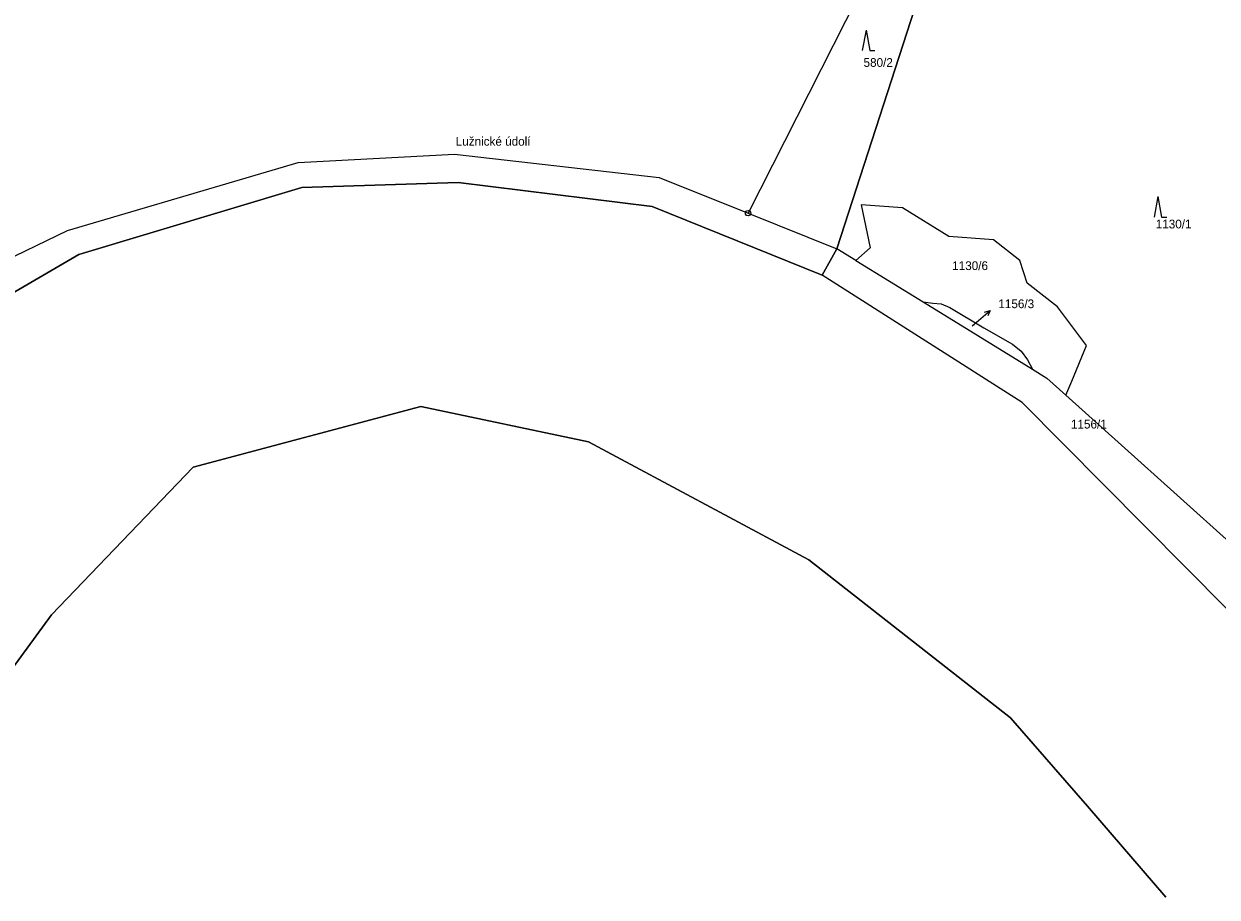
# Model space of a CAD drawing. Extents: x -737240 to -735272, y -1119606 to -1117878.
# Drawn here: x -737068 to -736836.3, y -1119605.2 to -1119435.6 of the extents above; entities that cross this region are included whole.
import ezdxf

# ---------------------------------------------------------------- set-up
doc = ezdxf.new("R2010")
doc.units = 0
for name, color, linetype in [('Level 1', 7, 'Continuous'), ('Level 13', 7, 'Continuous'), ('Level 15', 7, 'Continuous'), ('Level 16', 7, 'Continuous'), ('Level 18', 7, 'Continuous'), ('Level 25', 7, 'Continuous')]:
    doc.layers.add(name, color=color, linetype=linetype)

msp = doc.modelspace()

# ---------------------------------------------------------------- linework, layer by layer
at = {"layer": 'Level 1'}
for p, q in [((-736873.66, -1119366.5), (-736927.41, -1119472.39)), ((-736927.41, -1119472.39), (-736910.16, -1119479.31)), ((-736913.05, -1119484.42), (-736910.16, -1119479.31)), ((-736906.48, -1119481.58), (-736910.16, -1119479.31)), ((-736906.48, -1119481.58), (-736893.41, -1119489.63)), ((-736893.41, -1119489.63), (-736872.17, -1119502.72)), ((-736833.33, -1119536.9), (-736865.7, -1119507.77))]:
    msp.add_line(p, q, dxfattribs=at)
for points in [[(-736910.16, -1119479.31), (-736885.97, -1119404.55), (-736873.66, -1119366.5)], [(-736873.66, -1119366.5), (-736885.97, -1119404.55), (-736910.16, -1119479.31)], [(-737169.84, -1119555.71), (-737145.58, -1119537.17), (-737091.98, -1119495.63), (-737073.74, -1119482.62), (-737059.54, -1119475.74), (-737014.71, -1119462.57), (-736984.4, -1119460.93), (-736944.65, -1119465.48), (-736927.41, -1119472.39)], [(-737216.715, -1119605.245), (-737195.3, -1119591.61), (-737161.79, -1119566.64), (-737136.35, -1119553.97), (-737105.92, -1119520.12), (-737086.52, -1119503.45), (-737089.51, -1119499.2), (-737057.31, -1119480.43), (-737014.04, -1119467.4), (-736983.65, -1119466.42), (-736946.02, -1119471.12), (-736913.05, -1119484.42)], [(-736910.16, -1119479.31), (-736913.05, -1119484.42), (-736946.02, -1119471.12), (-736983.65, -1119466.42), (-737014.04, -1119467.4), (-737057.31, -1119480.43), (-737089.51, -1119499.2)], [(-736865.7, -1119507.77), (-736864.57, -1119505.05), (-736861.68, -1119498.1), (-736867.32, -1119490.6), (-736873.21, -1119485.99), (-736874.65, -1119481.59), (-736879.77, -1119477.56), (-736888.46, -1119476.93), (-736897.42, -1119471.33), (-736905.43, -1119470.79), (-736903.68, -1119479.13), (-736906.48, -1119481.58)], [(-736783.841, -1119605.245), (-736791.45, -1119595.79), (-736792.59, -1119594.17), (-736818.66, -1119565.17), (-736874.21, -1119509.15), (-736913.05, -1119484.42)], [(-736893.41, -1119489.63), (-736891.52, -1119489.89), (-736889.89, -1119490), (-736888.25, -1119490.68), (-736881.66, -1119494.63), (-736876.08, -1119497.83), (-736874.41, -1119499.18), (-736873.15, -1119500.89), (-736872.17, -1119502.72)], [(-736872.17, -1119502.72), (-736869.42, -1119504.42), (-736865.7, -1119507.77)], [(-736846.288, -1119605.245), (-736861.5, -1119587.54), (-736876.45, -1119570.44), (-736915.59, -1119539.71), (-736958.37, -1119516.8), (-736990.95, -1119509.95), (-737035.14, -1119521.71), (-737062.63, -1119550.39), (-737074.57, -1119566.7), (-737089.38, -1119579.37), (-737115.15, -1119603.93), (-737117.805, -1119605.245)], [(-737117.805, -1119605.245), (-737115.15, -1119603.93), (-737089.38, -1119579.37), (-737074.57, -1119566.7), (-737062.63, -1119550.39), (-737035.14, -1119521.71), (-736990.95, -1119509.95), (-736958.37, -1119516.8), (-736915.59, -1119539.71), (-736876.45, -1119570.44), (-736861.5, -1119587.54), (-736846.288, -1119605.245)]]:
    msp.add_lwpolyline(points, dxfattribs=at)
at = {"layer": 'Level 13'}
for points in [[(-736821.33, -1119373.76), (-736848.42, -1119373.24), (-736854.28, -1119371.68), (-736862.02, -1119369.61), (-736873.66, -1119366.5), (-736885.97, -1119404.55), (-736910.16, -1119479.31), (-736913.05, -1119484.42), (-736946.02, -1119471.12), (-736983.65, -1119466.42), (-737014.04, -1119467.4), (-737057.31, -1119480.43), (-737089.51, -1119499.2), (-737086.52, -1119503.45), (-737105.92, -1119520.12), (-737136.35, -1119553.97), (-737161.79, -1119566.64), (-737195.3, -1119591.61), (-737216.715, -1119605.245)], [(-736821.33, -1119373.76), (-736848.42, -1119373.24), (-736854.28, -1119371.68), (-736862.02, -1119369.61), (-736873.66, -1119366.5), (-736885.97, -1119404.55), (-736910.16, -1119479.31), (-736913.05, -1119484.42), (-736946.02, -1119471.12), (-736983.65, -1119466.42), (-737014.04, -1119467.4), (-737057.31, -1119480.43), (-737089.51, -1119499.2), (-737086.52, -1119503.45), (-737105.92, -1119520.12), (-737136.35, -1119553.97), (-737161.79, -1119566.64), (-737195.3, -1119591.61), (-737216.715, -1119605.245)], [(-736846.288, -1119605.245), (-736861.5, -1119587.54), (-736876.45, -1119570.44), (-736915.59, -1119539.71), (-736958.37, -1119516.8), (-736990.95, -1119509.95), (-737035.14, -1119521.71), (-737062.63, -1119550.39), (-737074.57, -1119566.7), (-737089.38, -1119579.37), (-737115.15, -1119603.93), (-737117.805, -1119605.245)], [(-737117.805, -1119605.245), (-737115.15, -1119603.93), (-737089.38, -1119579.37), (-737074.57, -1119566.7), (-737062.63, -1119550.39), (-737035.14, -1119521.71), (-736990.95, -1119509.95), (-736958.37, -1119516.8), (-736915.59, -1119539.71), (-736876.45, -1119570.44), (-736861.5, -1119587.54), (-736846.288, -1119605.245)]]:
    msp.add_lwpolyline(points, dxfattribs=at)
at = {"layer": 'Level 16'}
for points in [[(-736883.88, -1119494.28), (-736882.69, -1119493.26), (-736880.4, -1119491.321)], [(-736881.487, -1119491.586), (-736880.4, -1119491.321), (-736880.841, -1119492.349)]]:
    msp.add_lwpolyline(points, dxfattribs=at)
at = {"layer": 'Level 25'}
for p, q in [((-736904.502, -1119436.819), (-736905.235, -1119440.819)), ((-736904.502, -1119436.819), (-736903.769, -1119440.819)), ((-736903.769, -1119440.819), (-736902.769, -1119440.819)), ((-736847.862, -1119469.139), (-736848.595, -1119473.139)), ((-736847.862, -1119469.139), (-736847.129, -1119473.139)), ((-736847.129, -1119473.139), (-736846.129, -1119473.139))]:
    msp.add_line(p, q, dxfattribs=at)
for major_axis in [(0.516, 0), (0.0375, 0)]:
    msp.add_ellipse((-736927.41, -1119472.39), major_axis=major_axis, ratio=0.9848078, dxfattribs=at)

# ---------------------------------------------------------------- texts
at = {"layer": 'Level 15'}
msp.add_text('Lužnické údolí', height=1.7, dxfattribs=at).set_placement((-736984.16, -1119459.28))
at = {"layer": 'Level 16'}
for s, p in [('1156/3', (-736878.82, -1119490.84)), ('1156/1', (-736864.73, -1119514.22))]:
    msp.add_text(s, height=1.7, dxfattribs=at).set_placement(p)
at = {"layer": 'Level 18'}
for s, height, p in [('580/2', 1.7, (-736904.985, -1119443.97)), ('1130/1', 1.7, (-736848.27, -1119475.35)), ('1130/6', 1.7, (-736887.78, -1119483.44)), ('1156/3', 0.1, (-736883.88, -1119494.28))]:
    msp.add_text(s, height=height, dxfattribs=at).set_placement(p)

doc.saveas('drawing.dxf')
